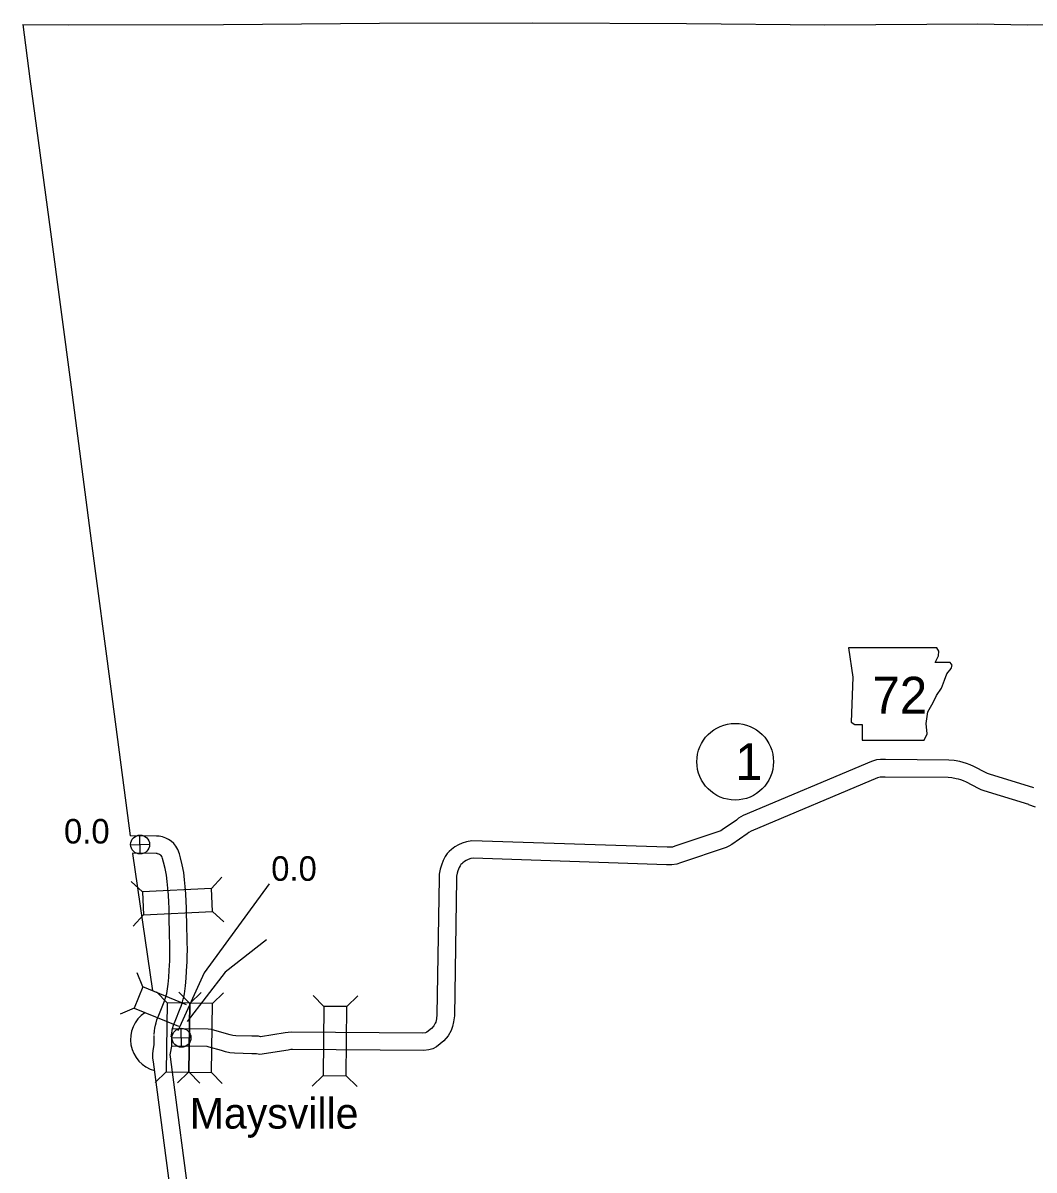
# Model space of a CAD drawing. Extents: x -939622 to -934245, y 1383184 to 1385301.
# Drawn here: x -935853.5 to -935801.3, y 1384306.7 to 1384365.9 of the extents above; entities that cross this region are included whole.
import ezdxf

# ---------------------------------------------------------------- set-up
doc = ezdxf.new("R2010")
doc.units = 0
for name, color, linetype in [('1', 7, 'Continuous'), ('10', 7, 'Continuous'), ('20', 7, 'Continuous'), ('21', 7, 'Continuous'), ('24', 7, 'Continuous'), ('25', 7, 'Continuous'), ('26', 7, 'Continuous'), ('27', 7, 'Continuous')]:
    doc.layers.add(name, color=color, linetype=linetype)

msp = doc.modelspace()

# ---------------------------------------------------------------- linework, layer by layer
at = {"layer": '1'}
for points in [[(-935853.528, 1384365.821), (-935851.185, 1384365.808), (-935843.167, 1384365.826), (-935835.12, 1384365.896), (-935827.204, 1384365.909), (-935819.261, 1384365.877), (-935812.122, 1384365.82), (-935804.221, 1384365.866), (-935801.669, 1384365.813)], [(-935853.528, 1384365.821), (-935853.164, 1384363.025), (-935852.106, 1384355.117), (-935851.04, 1384347.112), (-935850.001, 1384339.171), (-935848.99, 1384331.528), (-935847.988, 1384323.946)], [(-935801.669, 1384365.813), (-935796.446, 1384365.823), (-935793.425, 1384365.87)], [(-935847.863, 1384323.04), (-935846.837, 1384315.936)]]:
    msp.add_lwpolyline(points, dxfattribs=at)
at = {"layer": '10'}
for points in [[(-935801.326, 1384326.415), (-935803.624, 1384327.134), (-935803.727, 1384327.165), (-935803.797, 1384327.197), (-935804.424, 1384327.526), (-935804.62, 1384327.612), (-935804.81, 1384327.686), (-935804.985, 1384327.738), (-935805.158, 1384327.778), (-935805.442, 1384327.827), (-935805.718, 1384327.849), (-935808.997, 1384327.879), (-935809.239, 1384327.88), (-935809.449, 1384327.863), (-935809.709, 1384327.78), (-935816.339, 1384324.995), (-935816.572, 1384324.852), (-935816.683, 1384324.758), (-935817.418, 1384324.251), (-935817.493, 1384324.205), (-935817.55, 1384324.179), (-935819.862, 1384323.407), (-935819.979, 1384323.367), (-935820.085, 1384323.352), (-935820.267, 1384323.356), (-935830.354, 1384323.689), (-935830.623, 1384323.639), (-935830.85, 1384323.562), (-935831.039, 1384323.484), (-935831.221, 1384323.375), (-935831.403, 1384323.245), (-935831.521, 1384323.129), (-935831.614, 1384323.028), (-935831.723, 1384322.873), (-935831.828, 1384322.677), (-935831.92, 1384322.434), (-935831.983, 1384322.224), (-935832.03, 1384321.968), (-935832.042, 1384321.754), (-935832.151, 1384314.723), (-935832.18, 1384314.496), (-935832.214, 1384314.332), (-935832.236, 1384314.265), (-935832.312, 1384314.138), (-935832.423, 1384314.002), (-935832.667, 1384313.809), (-935832.701, 1384313.79), (-935832.747, 1384313.777), (-935832.88, 1384313.762), (-935839.647, 1384313.817), (-935839.833, 1384313.798), (-935839.979, 1384313.77), (-935841.268, 1384313.576), (-935841.372, 1384313.599), (-935841.704, 1384313.594), (-935842.527, 1384313.616), (-935842.686, 1384313.636), (-935842.833, 1384313.668), (-935843.016, 1384313.725), (-935843.672, 1384313.912), (-935843.812, 1384313.947), (-935843.971, 1384313.961), (-935845.793, 1384313.988)], [(-935801.595, 1384325.556), (-935803.891, 1384326.274), (-935804.046, 1384326.322), (-935804.191, 1384326.388), (-935804.814, 1384326.714), (-935804.964, 1384326.78), (-935805.103, 1384326.834), (-935805.215, 1384326.867), (-935805.336, 1384326.895), (-935805.555, 1384326.933), (-935805.758, 1384326.949), (-935809.004, 1384326.979), (-935809.205, 1384326.98), (-935809.271, 1384326.975), (-935809.396, 1384326.935), (-935815.927, 1384324.192), (-935816.043, 1384324.121), (-935816.136, 1384324.042), (-935816.929, 1384323.495), (-935817.07, 1384323.41), (-935817.217, 1384323.341), (-935819.574, 1384322.554), (-935819.769, 1384322.488), (-935820.03, 1384322.451), (-935820.291, 1384322.456), (-935830.286, 1384322.786), (-935830.395, 1384322.766), (-935830.534, 1384322.719), (-935830.633, 1384322.678), (-935830.728, 1384322.621), (-935830.822, 1384322.554), (-935830.873, 1384322.503), (-935830.912, 1384322.461), (-935830.955, 1384322.4), (-935831.007, 1384322.303), (-935831.067, 1384322.144), (-935831.107, 1384322.013), (-935831.134, 1384321.862), (-935831.142, 1384321.722), (-935831.252, 1384314.66), (-935831.292, 1384314.347), (-935831.343, 1384314.098), (-935831.413, 1384313.889), (-935831.572, 1384313.621), (-935831.787, 1384313.357), (-935832.168, 1384313.055), (-935832.362, 1384312.949), (-935832.575, 1384312.891), (-935832.831, 1384312.861), (-935839.606, 1384312.917), (-935839.702, 1384312.907), (-935839.826, 1384312.883), (-935841.302, 1384312.66), (-935841.467, 1384312.698), (-935841.71, 1384312.694), (-935842.595, 1384312.718), (-935842.837, 1384312.748), (-935843.061, 1384312.796), (-935843.273, 1384312.862), (-935843.904, 1384313.042), (-935843.961, 1384313.056), (-935844.018, 1384313.061), (-935845.868, 1384313.089)], [(-935801.612, 1384325.562), (-935801.265, 1384325.438)], [(-935845.866, 1384313.573), (-935845.841, 1384313.769), (-935845.83, 1384313.874), (-935845.816, 1384313.938), (-935845.782, 1384314.044), (-935845.748, 1384314.167), (-935845.675, 1384314.369), (-935845.401, 1384315.038), (-935845.356, 1384315.155), (-935845.324, 1384315.254), (-935845.286, 1384315.376), (-935845.246, 1384315.51), (-935845.219, 1384315.615), (-935845.187, 1384315.78), (-935845.127, 1384316.199), (-935845.102, 1384316.59), (-935845.086, 1384316.951), (-935845.044, 1384317.455), (-935845.04, 1384317.714), (-935845.035, 1384318.084), (-935845.045, 1384318.459), (-935845.052, 1384318.769), (-935845.06, 1384319.142), (-935845.07, 1384319.51), (-935845.074, 1384319.868), (-935845.081, 1384320.234), (-935845.098, 1384320.559), (-935845.118, 1384320.953), (-935845.153, 1384321.33), (-935845.187, 1384321.681), (-935845.227, 1384322.05), (-935845.309, 1384322.448), (-935845.393, 1384322.802), (-935845.448, 1384323.023), (-935845.522, 1384323.244), (-935845.63, 1384323.411), (-935845.743, 1384323.547), (-935845.869, 1384323.665), (-935846.01, 1384323.754), (-935846.146, 1384323.83), (-935846.328, 1384323.889), (-935846.485, 1384323.927), (-935846.634, 1384323.928), (-935847.988, 1384323.946)], [(-935846.759, 1384313.691), (-935846.735, 1384313.873), (-935846.72, 1384314.019), (-935846.685, 1384314.172), (-935846.646, 1384314.299), (-935846.606, 1384314.44), (-935846.515, 1384314.693), (-935846.237, 1384315.371), (-935846.204, 1384315.458), (-935846.181, 1384315.527), (-935846.147, 1384315.639), (-935846.113, 1384315.75), (-935846.097, 1384315.813), (-935846.074, 1384315.93), (-935846.023, 1384316.291), (-935846.001, 1384316.638), (-935845.984, 1384317.009), (-935845.943, 1384317.5), (-935845.939, 1384317.728), (-935845.935, 1384318.078), (-935845.945, 1384318.436), (-935845.952, 1384318.75), (-935845.959, 1384319.121), (-935845.97, 1384319.492), (-935845.974, 1384319.854), (-935845.981, 1384320.202), (-935845.997, 1384320.514), (-935846.016, 1384320.889), (-935846.049, 1384321.244), (-935846.083, 1384321.589), (-935846.117, 1384321.911), (-935846.188, 1384322.253), (-935846.268, 1384322.59), (-935846.313, 1384322.772), (-935846.339, 1384322.851), (-935846.356, 1384322.877), (-935846.398, 1384322.928), (-935846.421, 1384322.949), (-935846.471, 1384322.981), (-935846.508, 1384323.001), (-935846.572, 1384323.022), (-935846.594, 1384323.027), (-935846.643, 1384323.028), (-935847.863, 1384323.044)], [(-935846.763, 1384313.631), (-935846.762, 1384313.158), (-935846.816, 1384312.857), (-935846.837, 1384312.671), (-935846.83, 1384312.474), (-935846.801, 1384312.276), (-935845.751, 1384304.305)], [(-935845.863, 1384313.632), (-935845.862, 1384313.079), (-935845.925, 1384312.727), (-935845.935, 1384312.637), (-935845.932, 1384312.557), (-935845.909, 1384312.401), (-935844.862, 1384304.442)]]:
    msp.add_lwpolyline(points, dxfattribs=at)
at = {"layer": '20'}
for p, q in [((-935847.357, 1384321.047), (-935847.944, 1384321.579)), ((-935843.797, 1384321.224), (-935843.266, 1384321.811)), ((-935847.298, 1384319.861), (-935847.83, 1384319.273)), ((-935843.739, 1384320.037), (-935843.151, 1384319.506)), ((-935847.329, 1384316.149), (-935847.635, 1384316.879)), ((-935847.329, 1384316.149), (-935847.779, 1384315.049)), ((-935845.08, 1384315.228), (-935847.329, 1384316.149)), ((-935846.074, 1384315.325), (-935846.625, 1384315.893)), ((-935844.924, 1384315.307), (-935845.475, 1384315.876)), ((-935844.886, 1384315.307), (-935844.318, 1384315.858)), ((-935843.736, 1384315.289), (-935843.167, 1384315.841)), ((-935837.992, 1384315.135), (-935838.547, 1384315.7)), ((-935836.804, 1384315.126), (-935836.239, 1384315.681)), ((-935847.779, 1384315.049), (-935848.51, 1384314.743)), ((-935847.779, 1384315.049), (-935845.491, 1384314.112)), ((-935846.128, 1384311.761), (-935846.696, 1384311.21)), ((-935844.978, 1384311.744), (-935845.546, 1384311.192)), ((-935844.94, 1384311.743), (-935844.389, 1384311.175)), ((-935843.79, 1384311.726), (-935843.238, 1384311.157)), ((-935838.021, 1384311.572), (-935838.586, 1384311.016)), ((-935836.833, 1384311.562), (-935836.278, 1384310.997))]:
    msp.add_line(p, q, dxfattribs=at)
for points in [[(-935843.797, 1384321.224), (-935847.357, 1384321.047), (-935847.298, 1384319.861), (-935843.739, 1384320.037)], [(-935844.94, 1384311.743), (-935844.886, 1384315.307), (-935846.074, 1384315.325), (-935846.128, 1384311.761)], [(-935844.924, 1384315.307), (-935844.978, 1384311.744), (-935843.79, 1384311.726), (-935843.736, 1384315.289)], [(-935836.833, 1384311.562), (-935836.804, 1384315.126), (-935837.992, 1384315.135), (-935838.021, 1384311.572)]]:
    msp.add_lwpolyline(points, close=True, dxfattribs=at)
at = {"layer": '21'}
msp.add_lwpolyline([(-935810.896, 1384333.651), (-935810.668, 1384332.128), (-935810.769, 1384329.819), (-935810.566, 1384329.692), (-935810.186, 1384329.692), (-935810.186, 1384328.88), (-935806.988, 1384328.88), (-935806.836, 1384329.21), (-935806.887, 1384329.743), (-935806.81, 1384330.352), (-935806.531, 1384330.834), (-935806.354, 1384331.189), (-935806.1, 1384331.57), (-935805.948, 1384331.976), (-935805.821, 1384332.306), (-935805.592, 1384332.585), (-935805.542, 1384332.763), (-935805.643, 1384332.89), (-935806.43, 1384332.89), (-935806.252, 1384333.245), (-935806.227, 1384333.473), (-935806.332, 1384333.649)], close=True, dxfattribs=at)
at = {"layer": '24'}
msp.add_arc((-935846.325, 1384313.429), 1.65, 123.27015, 255.66199, dxfattribs=at)
at = {"layer": '25'}
for points in [[(-935840.808, 1384321.471), (-935844.164, 1384316.873), (-935845.533, 1384313.879)], [(-935840.953, 1384318.572), (-935843.094, 1384316.91), (-935845.05, 1384314.361)]]:
    msp.add_lwpolyline(points, dxfattribs=at)
at = {"layer": '26'}
for p, q in [((-935847.467, 1384323.007), (-935847.49, 1384323.984)), ((-935847.967, 1384323.484), (-935846.991, 1384323.507)), ((-935845.334, 1384313.033), (-935845.356, 1384314.009)), ((-935845.833, 1384313.51), (-935844.857, 1384313.533))]:
    msp.add_line(p, q, dxfattribs=at)
for centre in [(-935847.479, 1384323.495), (-935845.345, 1384313.521)]:
    msp.add_circle(centre, 0.488, dxfattribs=at)
at = {"layer": '27'}
msp.add_circle((-935816.751, 1384327.77), 1.98, dxfattribs=at)

# ---------------------------------------------------------------- texts
at = {"layer": '21'}
msp.add_text('72', height=1.9008, dxfattribs=at).set_placement((-935809.664, 1384330.255))
at = {"layer": '24'}
msp.add_text('Maysville', height=1.584, dxfattribs=at).set_placement((-935844.912, 1384308.83))
at = {"layer": '25'}
for p in [(-935851.407, 1384323.548), (-935840.708, 1384321.622)]:
    msp.add_text('0.0', height=1.2672, dxfattribs=at).set_placement(p)
at = {"layer": '27'}
msp.add_text('1', height=1.901, dxfattribs=at).set_placement((-935816.751, 1384326.82))

doc.saveas('drawing.dxf')
